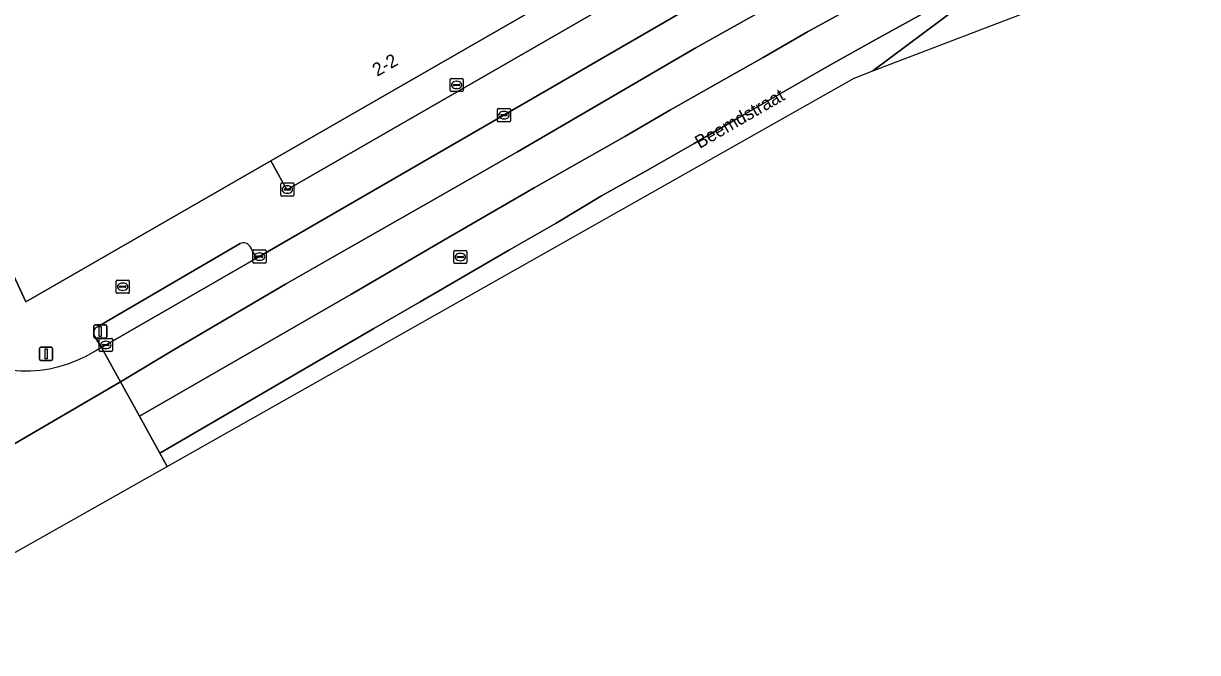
# Model space of a CAD drawing. Extents: x 157692 to 159674, y 381452 to 383291.
# Drawn here: x 159505.2 to 159594.6, y 382394.3 to 382442.1 of the extents above; entities that cross this region are included whole.
import ezdxf

# ---------------------------------------------------------------- set-up
doc = ezdxf.new("R2010")
doc.units = 0
for name, color, linetype in [('IMGEO_Berm_groen', 7, 'Continuous'), ('IMGEO_Kolk', 7, 'Continuous'), ('IMGEO_Openbare_ruimte_label', 7, 'Continuous'), ('IMGEO_Pand', 7, 'Continuous'), ('IMGEO_Pand_nummerreeks', 7, 'Continuous'), ('IMGEO_Parkeervlak_open', 7, 'Continuous'), ('IMGEO_Rijbaan_regionaal_gesloten', 7, 'Continuous'), ('IMGEO_Rioolput', 7, 'Continuous'), ('IMGEO_Verkeerseiland_open', 7, 'Continuous'), ('IMGEO_Verkeersregelinstallatiepaal', 7, 'Continuous'), ('IMGEO_Voetpad_open', 7, 'Continuous')]:
    doc.layers.add(name, color=color, linetype=linetype)

msp = doc.modelspace()

# ---------------------------------------------------------------- linework, layer by layer
at = {"layer": 'IMGEO_Berm_groen'}
for points in [[(159581.346, 382446.911), (159579.095, 382445.37), (159576.357, 382443.33), (159569.892, 382438.512)], [(159569.892, 382438.512), (159579.332, 382442.121)]]:
    msp.add_lwpolyline(points, dxfattribs=at)
at = {"layer": 'IMGEO_Kolk'}
for p, q in [((159537.715, 382437.019), (159537.715, 382437.871)), ((159537.79, 382437.945), (159538.642, 382437.945)), ((159537.974, 382437.439), (159537.974, 382437.451)), ((159538.412, 382437.402), (159538.014, 382437.402)), ((159538.017, 382437.488), (159538.415, 382437.488)), ((159538.203, 382437.725), (159538.228, 382437.725)), ((159538.458, 382437.451), (159538.458, 382437.439)), ((159538.716, 382437.871), (159538.716, 382437.019)), ((159538.642, 382436.945), (159537.79, 382436.945)), ((159538.226, 382437.165), (159538.201, 382437.165)), ((159541.385, 382435.65), (159542.237, 382435.65)), ((159541.31, 382434.724), (159541.31, 382435.576)), ((159541.569, 382435.144), (159541.569, 382435.156)), ((159542.007, 382435.107), (159541.609, 382435.107)), ((159541.612, 382435.193), (159542.01, 382435.193)), ((159541.821, 382434.87), (159541.796, 382434.87)), ((159541.798, 382435.43), (159541.823, 382435.43)), ((159542.053, 382435.156), (159542.053, 382435.144)), ((159542.311, 382435.576), (159542.311, 382434.724)), ((159542.237, 382434.65), (159541.385, 382434.65)), ((159524.825, 382429.067), (159524.825, 382429.919)), ((159524.9, 382429.993), (159525.752, 382429.993)), ((159525.084, 382429.487), (159525.084, 382429.499)), ((159525.522, 382429.45), (159525.124, 382429.45)), ((159525.127, 382429.536), (159525.525, 382429.536)), ((159525.313, 382429.773), (159525.338, 382429.773)), ((159525.568, 382429.499), (159525.568, 382429.487)), ((159525.826, 382429.919), (159525.826, 382429.067)), ((159525.752, 382428.993), (159524.9, 382428.993)), ((159525.336, 382429.213), (159525.311, 382429.213)), ((159522.786, 382424.894), (159523.638, 382424.894)), ((159522.711, 382423.968), (159522.711, 382424.82)), ((159522.97, 382424.388), (159522.97, 382424.4)), ((159523.408, 382424.351), (159523.01, 382424.351)), ((159523.013, 382424.437), (159523.411, 382424.437)), ((159523.222, 382424.114), (159523.197, 382424.114)), ((159523.199, 382424.674), (159523.224, 382424.674)), ((159523.454, 382424.4), (159523.454, 382424.388)), ((159523.712, 382424.82), (159523.712, 382423.968)), ((159523.638, 382423.894), (159522.786, 382423.894)), ((159512.299, 382421.673), (159512.299, 382422.525)), ((159512.374, 382422.599), (159513.226, 382422.599)), ((159512.787, 382422.379), (159512.812, 382422.379)), ((159513.3, 382422.525), (159513.3, 382421.673)), ((159513.226, 382421.599), (159512.374, 382421.599)), ((159512.558, 382422.093), (159512.558, 382422.105)), ((159512.996, 382422.056), (159512.598, 382422.056)), ((159512.601, 382422.142), (159512.999, 382422.142)), ((159512.81, 382421.819), (159512.785, 382421.819)), ((159513.042, 382422.105), (159513.042, 382422.093)), ((159511.012, 382417.247), (159511.012, 382418.099)), ((159511.087, 382418.173), (159511.939, 382418.173)), ((159511.5, 382417.953), (159511.525, 382417.953)), ((159512.013, 382418.099), (159512.013, 382417.247)), ((159511.939, 382417.173), (159511.087, 382417.173)), ((159511.271, 382417.667), (159511.271, 382417.679)), ((159511.709, 382417.63), (159511.311, 382417.63)), ((159511.314, 382417.716), (159511.712, 382417.716)), ((159511.523, 382417.393), (159511.498, 382417.393)), ((159511.755, 382417.679), (159511.755, 382417.667))]:
    msp.add_line(p, q, dxfattribs=at)
for points in [[(159537.715, 382437.019), (159537.715, 382437.871)], [(159537.79, 382437.945), (159538.642, 382437.945)], [(159538.716, 382437.871), (159538.716, 382437.019)], [(159538.642, 382436.945), (159537.79, 382436.945)], [(159541.385, 382435.65), (159542.237, 382435.65)], [(159541.31, 382434.724), (159541.31, 382435.576)], [(159542.311, 382435.576), (159542.311, 382434.724)], [(159542.237, 382434.65), (159541.385, 382434.65)], [(159524.825, 382429.067), (159524.825, 382429.919)], [(159524.9, 382429.993), (159525.752, 382429.993)], [(159525.826, 382429.919), (159525.826, 382429.067)], [(159525.752, 382428.993), (159524.9, 382428.993)], [(159522.786, 382424.894), (159523.638, 382424.894)], [(159522.711, 382423.968), (159522.711, 382424.82)], [(159523.712, 382424.82), (159523.712, 382423.968)], [(159523.638, 382423.894), (159522.786, 382423.894)], [(159512.299, 382421.673), (159512.299, 382422.525)], [(159512.374, 382422.599), (159513.226, 382422.599)], [(159513.3, 382422.525), (159513.3, 382421.673)], [(159513.226, 382421.599), (159512.374, 382421.599)], [(159511.012, 382417.247), (159511.012, 382418.099)], [(159511.087, 382418.173), (159511.939, 382418.173)], [(159512.013, 382418.099), (159512.013, 382417.247)], [(159511.939, 382417.173), (159511.087, 382417.173)]]:
    msp.add_lwpolyline(points, dxfattribs=at)
for centre, radius, start, end in [((159537.792, 382437.869), 0.0765, 91.55205, 178.44795), ((159537.792, 382437.869), 0.0765, 91.55205, 178.44795), ((159538.014, 382437.448), 0.0403, 85.87752, 175.75265), ((159538.011, 382437.438), 0.0366, 178.93798, 274.71019), ((159538.415, 382437.445), 0.043, 264.86636, 352.45326), ((159538.419, 382437.45), 0.0386, 1.73085, 96.63898), ((159538.64, 382437.869), 0.0765, 1.55205, 88.44795), ((159538.64, 382437.869), 0.0765, 1.55205, 88.44795), ((159537.792, 382437.021), 0.0765, 181.55205, 268.44795), ((159537.792, 382437.021), 0.0765, 181.55205, 268.44795), ((159538.64, 382437.021), 0.0765, 271.55205, 358.44795), ((159538.64, 382437.021), 0.0765, 271.55205, 358.44795), ((159541.387, 382435.574), 0.0765, 91.55205, 178.44795), ((159541.387, 382435.574), 0.0765, 91.55205, 178.44795), ((159542.235, 382435.574), 0.0765, 1.55205, 88.44795), ((159542.235, 382435.574), 0.0765, 1.55205, 88.44795), ((159541.387, 382434.726), 0.0765, 181.55205, 268.44795), ((159541.387, 382434.726), 0.0765, 181.55205, 268.44795), ((159541.609, 382435.153), 0.0403, 85.87752, 175.75265), ((159541.606, 382435.143), 0.0366, 178.93798, 274.71019), ((159542.01, 382435.15), 0.043, 264.86636, 352.45326), ((159542.014, 382435.155), 0.0386, 1.73085, 96.63898), ((159542.235, 382434.726), 0.0765, 271.55205, 358.44795), ((159542.235, 382434.726), 0.0765, 271.55205, 358.44795), ((159524.902, 382429.917), 0.0765, 91.55205, 178.44795), ((159524.902, 382429.917), 0.0765, 91.55205, 178.44795), ((159525.124, 382429.496), 0.0403, 85.87752, 175.75265), ((159525.121, 382429.486), 0.0366, 178.93798, 274.71019), ((159525.525, 382429.493), 0.043, 264.86636, 352.45326), ((159525.529, 382429.498), 0.0386, 1.73085, 96.63898), ((159525.75, 382429.917), 0.0765, 1.55205, 88.44795), ((159525.75, 382429.917), 0.0765, 1.55205, 88.44795), ((159524.902, 382429.069), 0.0765, 181.55205, 268.44795), ((159524.902, 382429.069), 0.0765, 181.55205, 268.44795), ((159525.75, 382429.069), 0.0765, 271.55205, 358.44795), ((159525.75, 382429.069), 0.0765, 271.55205, 358.44795), ((159522.788, 382424.818), 0.0765, 91.55205, 178.44795), ((159522.788, 382424.818), 0.0765, 91.55205, 178.44795), ((159523.636, 382424.818), 0.0765, 1.55205, 88.44795), ((159523.636, 382424.818), 0.0765, 1.55205, 88.44795), ((159523.01, 382424.397), 0.0403, 85.87752, 175.75265), ((159523.007, 382424.387), 0.0366, 178.93798, 274.71019), ((159523.411, 382424.394), 0.043, 264.86636, 352.45326), ((159523.415, 382424.399), 0.0386, 1.73085, 96.63898), ((159522.788, 382423.97), 0.0765, 181.55205, 268.44795), ((159522.788, 382423.97), 0.0765, 181.55205, 268.44795), ((159523.636, 382423.97), 0.0765, 271.55205, 358.44795), ((159523.636, 382423.97), 0.0765, 271.55205, 358.44795), ((159512.376, 382422.523), 0.0765, 91.55205, 178.44795), ((159512.376, 382422.523), 0.0765, 91.55205, 178.44795), ((159513.224, 382422.523), 0.0765, 1.55205, 88.44795), ((159513.224, 382422.523), 0.0765, 1.55205, 88.44795), ((159512.376, 382421.675), 0.0765, 181.55205, 268.44795), ((159512.376, 382421.675), 0.0765, 181.55205, 268.44795), ((159512.598, 382422.102), 0.0403, 85.87752, 175.75265), ((159512.595, 382422.092), 0.0366, 178.93798, 274.71019), ((159512.999, 382422.099), 0.043, 264.86636, 352.45326), ((159513.003, 382422.104), 0.0386, 1.73085, 96.63898), ((159513.224, 382421.675), 0.0765, 271.55205, 358.44795), ((159513.224, 382421.675), 0.0765, 271.55205, 358.44795), ((159511.089, 382418.097), 0.0765, 91.55205, 178.44795), ((159511.089, 382418.097), 0.0765, 91.55205, 178.44795), ((159511.937, 382418.097), 0.0765, 1.55205, 88.44795), ((159511.937, 382418.097), 0.0765, 1.55205, 88.44795), ((159511.089, 382417.249), 0.0765, 181.55205, 268.44795), ((159511.089, 382417.249), 0.0765, 181.55205, 268.44795), ((159511.311, 382417.676), 0.0403, 85.87752, 175.75265), ((159511.308, 382417.666), 0.0366, 178.93798, 274.71019), ((159511.712, 382417.673), 0.043, 264.86636, 352.45326), ((159511.716, 382417.678), 0.0386, 1.73085, 96.63898), ((159511.937, 382417.249), 0.0765, 271.55205, 358.44795), ((159511.937, 382417.249), 0.0765, 271.55205, 358.44795)]:
    msp.add_arc(centre, radius, start, end, dxfattribs=at)
for centre, major_axis, ratio, start_param, end_param in [((159538.202, 382437.445), (-0.387, 0.002), 0.722429, 4.712389, 7.853982), ((159538.227, 382437.445), (-0.39, 0.002), 0.717154, 1.570796, 4.712389), ((159541.797, 382435.15), (-0.387, 0.002), 0.722429, 4.712389, 7.853982), ((159541.822, 382435.15), (-0.39, 0.002), 0.717154, 1.570796, 4.712389), ((159525.312, 382429.493), (-0.387, 0.002), 0.722429, 4.712389, 7.853982), ((159525.337, 382429.493), (-0.39, 0.002), 0.717154, 1.570796, 4.712389), ((159523.198, 382424.394), (-0.387, 0.002), 0.722429, 4.712389, 7.853982), ((159523.223, 382424.394), (-0.39, 0.002), 0.717154, 1.570796, 4.712389), ((159512.786, 382422.099), (-0.387, 0.002), 0.722429, 4.712389, 7.853982), ((159512.811, 382422.099), (-0.39, 0.002), 0.717154, 1.570796, 4.712389), ((159511.499, 382417.673), (-0.387, 0.002), 0.722429, 4.712389, 7.853982), ((159511.524, 382417.673), (-0.39, 0.002), 0.717154, 1.570796, 4.712389)]:
    msp.add_ellipse(centre, major_axis=major_axis, ratio=ratio, start_param=start_param, end_param=end_param, dxfattribs=at)
at = {"layer": 'IMGEO_Pand'}
msp.add_lwpolyline([(159538.721, 382500), (159534.448, 382512.115), (159509.214, 382500), (159500, 382495.576), (159475.504, 382483.815), (159477.24, 382480.182), (159481.521, 382471.225), (159487.009, 382459.742), (159495.618, 382441.728), (159500, 382432.462), (159504.022, 382423.958), (159505.433, 382420.948), (159524.067, 382431.668), (159552.996, 382448.312), (159553.466, 382447.497), (159556.494, 382449.239), (159555.996, 382450.104), (159556.265, 382450.259), (159554.604, 382454.975), (159554.273, 382455.912)], close=True, dxfattribs=at)
at = {"layer": 'IMGEO_Parkeervlak_open'}
msp.add_lwpolyline([(159524.067, 382431.668), (159525.289, 382429.472), (159554.202, 382446.129), (159553.466, 382447.497), (159552.996, 382448.312)], close=True, dxfattribs=at)
at = {"layer": 'IMGEO_Rijbaan_regionaal_gesloten'}
for points in [[(159556.184, 382443.462), (159522.984, 382424.262), (159511.182, 382417.483), (159512.62, 382414.877), (159516.755, 382417.359), (159525.184, 382422.296), (159528.736, 382424.323), (159535.683, 382428.289), (159542.833, 382432.37), (159549.531, 382436.265), (159556.376, 382440.246), (159563.66, 382444.341), (159567.082, 382446.2), (159570.646, 382448.203), (159574.05, 382450.037), (159580.476, 382453.7)], [(159579.332, 382442.121), (159594.595, 382447.957)], [(159516.177, 382408.432), (159568.459, 382437.964), (159569.892, 382438.512), (159576.357, 382443.33), (159579.095, 382445.37), (159581.346, 382446.911), (159577.292, 382444.773), (159573.619, 382442.836), (159570.112, 382440.892), (159566.606, 382438.948), (159563.276, 382437.03), (159559.601, 382434.913), (159556.284, 382433.002), (159552.791, 382430.99), (159549.237, 382429.01), (159545.799, 382426.942), (159542.242, 382424.905), (159535.446, 382420.959), (159531.918, 382418.91), (159515.618, 382409.444), (159516.177, 382408.432)], [(159563.66, 382444.341), (159556.376, 382440.246), (159549.531, 382436.265), (159542.833, 382432.37), (159535.683, 382428.289), (159528.736, 382424.323), (159525.184, 382422.296), (159516.755, 382417.359), (159512.62, 382414.877), (159514.068, 382412.254), (159530.161, 382421.516), (159537.066, 382425.538), (159544.118, 382429.613), (159551.016, 382433.534), (159554.487, 382435.554), (159557.988, 382437.52), (159561.53, 382439.547), (159564.904, 382441.478), (159568.44, 382443.421)], [(159568.44, 382443.421), (159564.904, 382441.478), (159561.53, 382439.547), (159557.988, 382437.52), (159554.487, 382435.554), (159551.016, 382433.534), (159544.118, 382429.613), (159537.066, 382425.538), (159530.161, 382421.516), (159514.068, 382412.254), (159515.618, 382409.444), (159531.918, 382418.91), (159535.446, 382420.959), (159542.242, 382424.905), (159545.799, 382426.942), (159549.237, 382429.01), (159552.791, 382430.99), (159556.284, 382433.002), (159559.601, 382434.913), (159563.276, 382437.03), (159566.606, 382438.948), (159570.112, 382440.892), (159573.619, 382442.836)], [(159512.62, 382414.877), (159511.182, 382417.483), (159510.676, 382417.195)], [(159492.092, 382394.828), (159516.177, 382408.432), (159515.618, 382409.444), (159514.068, 382412.254), (159512.62, 382414.877), (159488.084, 382400.548), (159487.75, 382400.413), (159486.374, 382399.654), (159487.798, 382397.074), (159489.339, 382394.279)], [(159487.75, 382400.413), (159488.084, 382400.548), (159512.62, 382414.877)]]:
    msp.add_lwpolyline(points, dxfattribs=at)
msp.add_arc((159505.412, 382425.678), 9.983, 234.09105, 301.81924, dxfattribs=at)
at = {"layer": 'IMGEO_Rioolput'}
for p, q in [((159537.995, 382423.934), (159537.995, 382424.786)), ((159538.07, 382424.86), (159538.922, 382424.86)), ((159538.254, 382424.354), (159538.254, 382424.366)), ((159538.692, 382424.317), (159538.294, 382424.317)), ((159538.297, 382424.403), (159538.695, 382424.403)), ((159538.506, 382424.08), (159538.481, 382424.08)), ((159538.483, 382424.64), (159538.508, 382424.64)), ((159538.738, 382424.366), (159538.738, 382424.354)), ((159538.996, 382424.786), (159538.996, 382423.934)), ((159538.922, 382423.86), (159538.07, 382423.86))]:
    msp.add_line(p, q, dxfattribs=at)
for points in [[(159537.995, 382423.934), (159537.995, 382424.786)], [(159538.07, 382424.86), (159538.922, 382424.86)], [(159538.996, 382424.786), (159538.996, 382423.934)], [(159538.922, 382423.86), (159538.07, 382423.86)]]:
    msp.add_lwpolyline(points, dxfattribs=at)
for centre, radius, start, end in [((159538.072, 382424.784), 0.0765, 91.55205, 178.44795), ((159538.072, 382424.784), 0.0765, 91.55205, 178.44795), ((159538.294, 382424.363), 0.0403, 85.87752, 175.75265), ((159538.291, 382424.353), 0.0366, 178.93798, 274.71019), ((159538.695, 382424.36), 0.043, 264.86636, 352.45326), ((159538.699, 382424.365), 0.0386, 1.73085, 96.63898), ((159538.92, 382424.784), 0.0765, 1.55205, 88.44795), ((159538.92, 382424.784), 0.0765, 1.55205, 88.44795), ((159538.072, 382423.936), 0.0765, 181.55205, 268.44795), ((159538.072, 382423.936), 0.0765, 181.55205, 268.44795), ((159538.92, 382423.936), 0.0765, 271.55205, 358.44795), ((159538.92, 382423.936), 0.0765, 271.55205, 358.44795)]:
    msp.add_arc(centre, radius, start, end, dxfattribs=at)
for centre, major_axis, ratio, start_param, end_param in [((159538.482, 382424.36), (-0.387, 0.002), 0.722429, 4.712389, 7.853982), ((159538.507, 382424.36), (-0.39, 0.002), 0.717154, 1.570796, 4.712389)]:
    msp.add_ellipse(centre, major_axis=major_axis, ratio=ratio, start_param=start_param, end_param=end_param, dxfattribs=at)
at = {"layer": 'IMGEO_Verkeerseiland_open'}
for points in [[(159510.681, 382418.324), (159511.182, 382417.483), (159522.984, 382424.262), (159522.473, 382425.176)], [(159521.742, 382425.38), (159510.873, 382419.04)]]:
    msp.add_lwpolyline(points, dxfattribs=at)
for centre, radius, start, end in [((159522, 382424.893), 0.551, 30.87552, 117.93886), ((159511.069, 382418.604), 0.478, 114.15949, 215.81835)]:
    msp.add_arc(centre, radius, start, end, dxfattribs=at)
at = {"layer": 'IMGEO_Verkeersregelinstallatiepaal'}
for p, q in [((159510.599, 382418.294), (159510.599, 382419.094)), ((159510.599, 382419.094), (159510.599, 382418.294)), ((159510.699, 382419.194), (159511.489, 382419.194)), ((159511.489, 382419.194), (159510.699, 382419.194)), ((159511.589, 382419.094), (159511.589, 382418.294)), ((159511.589, 382418.294), (159511.589, 382419.094)), ((159511.489, 382418.194), (159510.699, 382418.194)), ((159510.699, 382418.194), (159511.489, 382418.194)), ((159506.473, 382416.592), (159506.473, 382417.392)), ((159506.473, 382417.392), (159506.473, 382416.592)), ((159506.573, 382417.492), (159507.363, 382417.492)), ((159507.363, 382417.492), (159506.573, 382417.492)), ((159507.463, 382417.392), (159507.463, 382416.592)), ((159507.463, 382416.592), (159507.463, 382417.392)), ((159507.363, 382416.492), (159506.573, 382416.492)), ((159506.573, 382416.492), (159507.363, 382416.492))]:
    msp.add_line(p, q, dxfattribs=at)
for points in [[(159511.019, 382419.069), (159511.169, 382419.069), (159511.169, 382418.319), (159511.019, 382418.319), (159511.019, 382419.069)], [(159506.893, 382417.367), (159507.043, 382417.367), (159507.043, 382416.617), (159506.893, 382416.617), (159506.893, 382417.367)]]:
    msp.add_lwpolyline(points, dxfattribs=at)
for centre, start, end in [((159510.699, 382419.094), 90, 180), ((159510.699, 382419.094), 90, 180), ((159511.489, 382419.094), 0, 90), ((159511.489, 382419.094), 360, 90), ((159510.699, 382418.294), 180, 270), ((159510.699, 382418.294), 180, 270), ((159511.489, 382418.294), 270, 0), ((159511.489, 382418.294), 270, 0), ((159506.573, 382417.392), 90, 180), ((159506.573, 382417.392), 90, 180), ((159507.363, 382417.392), 0, 90), ((159507.363, 382417.392), 360, 90), ((159506.573, 382416.592), 180, 270), ((159506.573, 382416.592), 180, 270), ((159507.363, 382416.592), 270, 0), ((159507.363, 382416.592), 270, 0)]:
    msp.add_arc(centre, 0.1, start, end, dxfattribs=at)
at = {"layer": 'IMGEO_Voetpad_open'}
for points in [[(159580.476, 382453.7), (159577.161, 382454.151), (159574.666, 382454.485), (159566.297, 382449.671), (159563.649, 382454.153), (159563.809, 382454.247), (159560.717, 382459.501), (159557.265, 382457.469), (159554.273, 382455.912), (159554.604, 382454.975), (159556.265, 382450.259), (159555.996, 382450.104), (159556.494, 382449.239), (159553.466, 382447.497), (159554.202, 382446.129), (159525.289, 382429.472), (159524.067, 382431.668), (159505.433, 382420.948), (159504.022, 382423.958), (159498.357, 382421.267)], [(159522.473, 382425.176), (159522.984, 382424.262), (159556.184, 382443.462)], [(159510.873, 382419.04), (159521.742, 382425.38)], [(159510.676, 382417.195), (159511.182, 382417.483), (159510.681, 382418.324)]]:
    msp.add_lwpolyline(points, dxfattribs=at)
for centre, radius, start, end in [((159522, 382424.893), 0.551, 30.87552, 117.93886), ((159511.069, 382418.604), 0.478, 114.15949, 215.81835), ((159505.412, 382425.678), 9.983, 234.09105, 301.81924)]:
    msp.add_arc(centre, radius, start, end, dxfattribs=at)

# ---------------------------------------------------------------- texts
at = {"layer": 'IMGEO_Openbare_ruimte_label'}
msp.add_text('Beemdstraat', height=1, rotation=30.00073, dxfattribs=at).set_placement((159556.708, 382432.571))
at = {"layer": 'IMGEO_Pand_nummerreeks'}
msp.add_text('2-2', height=1, rotation=29.91413, dxfattribs=at).set_placement((159532.165, 382438.058))

doc.saveas('drawing.dxf')
